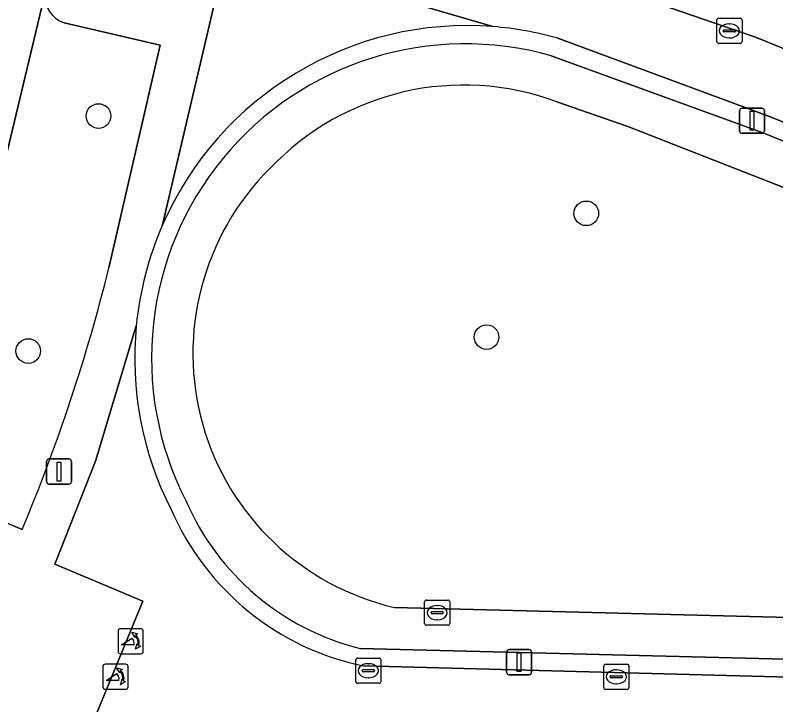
# Model space of a CAD drawing. Extents: x 160023 to 161302, y 384750 to 385707.
# Drawn here: x 160555.99 to 160586.19, y 385019.84 to 385047.21 of the extents above; entities that cross this region are included whole.
import ezdxf

# ---------------------------------------------------------------- set-up
doc = ezdxf.new("R2010")
doc.units = 0
for name, color, linetype in [('IMGEO_Boom', 7, 'Continuous'), ('IMGEO_Erf', 7, 'Continuous'), ('IMGEO_Groenvoorziening', 7, 'Continuous'), ('IMGEO_Haag', 7, 'Continuous'), ('IMGEO_Kolk', 7, 'Continuous'), ('IMGEO_Lichtmast', 7, 'Continuous'), ('IMGEO_Parkeervlak_gesloten', 7, 'Continuous'), ('IMGEO_Parkeervlak_open', 7, 'Continuous'), ('IMGEO_Poller', 7, 'Continuous'), ('IMGEO_Rijbaan_lokaal_open', 7, 'Continuous'), ('IMGEO_Voetpad_open', 7, 'Continuous')]:
    doc.layers.add(name, color=color, linetype=linetype)

msp = doc.modelspace()

# ---------------------------------------------------------------- linework, layer by layer
at = {"layer": 'IMGEO_Boom'}
for centre in [(160559.294, 385043.208), (160578.667, 385039.345), (160574.707, 385034.433), (160556.504, 385033.878)]:
    msp.add_circle(centre, 0.489, dxfattribs=at)
at = {"layer": 'IMGEO_Erf'}
for points in [[(160560.795, 385034.884), (160559.171, 385029.51), (160557.56, 385025.42), (160561.06, 385023.947), (160558.17, 385016.931), (160554.593, 385018.402), (160547.007, 385000), (160533.821, 384967.876), (160522.539, 384940.554), (160512.105, 384915.262), (160554.587, 384914.151), (160581.47, 384913.473), (160594.508, 384913.145), (160640.573, 384911.984), (160646.505, 384911.834), (160646.546, 384915.051), (160646.87, 384926.579), (160647.41, 384947.939), (160647.874, 384965.311), (160647.911, 384966.699), (160647.992, 384969.715)], [(160614.417, 385022.601), (160598.744, 385022.997), (160598.702, 385021.338), (160598.673, 385020.609), (160569.828, 385021.376)]]:
    msp.add_lwpolyline(points, dxfattribs=at)
for centre, radius, start, end in [((160573.925, 385033.594), 13.193, 174.3887, 207.0499), ((160571.992, 385031.858), 10.703, 203.4776, 258.3353)]:
    msp.add_arc(centre, radius, start, end, dxfattribs=at)
at = {"layer": 'IMGEO_Groenvoorziening'}
for points in [[(160619.435, 385029.588), (160585.944, 385043.191), (160577.541, 385046.294)], [(160577.279, 385045.596), (160585.718, 385042.523), (160619.198, 385028.903), (160619.435, 385029.588)], [(160615.591, 385028.545), (160586.84, 385040.237), (160580.319, 385042.788), (160577.492, 385043.776)], [(160571.051, 385023.698), (160598.744, 385022.997), (160614.417, 385022.601)], [(160569.828, 385021.376), (160598.673, 385020.609), (160598.702, 385021.338), (160569.687, 385022.068)]]:
    msp.add_lwpolyline(points, dxfattribs=at)
for centre, radius, start, end in [((160573.932, 385033.595), 13.201, 85.5358, 156.3866), ((160573.928, 385033.548), 13.249, 74.1725, 85.5305), ((160573.864, 385033.608), 12.465, 74.1017, 206.9889), ((160573.805, 385033.827), 10.61, 69.6653, 136.4901), ((160573.393, 385033.779), 10.35, 134.7278, 256.9189), ((160573.958, 385033.589), 13.227, 156.408, 174.3829), ((160573.925, 385033.594), 13.193, 174.3887, 207.0499), ((160572.175, 385032.022), 10.26, 203.3752, 255.9678), ((160571.992, 385031.858), 10.703, 203.4776, 258.3353)]:
    msp.add_arc(centre, radius, start, end, dxfattribs=at)
at = {"layer": 'IMGEO_Haag'}
for points in [[(160577.279, 385045.596), (160585.718, 385042.523), (160619.198, 385028.903), (160619.435, 385029.588), (160585.944, 385043.191), (160577.541, 385046.294)], [(160569.828, 385021.376), (160598.673, 385020.609), (160598.702, 385021.338), (160569.687, 385022.068)]]:
    msp.add_lwpolyline(points, dxfattribs=at)
for centre, radius, start, end in [((160573.932, 385033.595), 13.201, 85.5358, 156.3866), ((160573.928, 385033.548), 13.249, 74.1725, 85.5305), ((160573.864, 385033.608), 12.465, 74.1017, 206.9889), ((160573.958, 385033.589), 13.227, 156.408, 174.3829), ((160573.925, 385033.594), 13.193, 174.3887, 207.0499), ((160572.175, 385032.022), 10.26, 203.3752, 255.9678), ((160571.992, 385031.858), 10.703, 203.4776, 258.3353)]:
    msp.add_arc(centre, radius, start, end, dxfattribs=at)
at = {"layer": 'IMGEO_Kolk'}
for p, q in [((160583.851, 385046.163), (160583.851, 385047.015)), ((160583.926, 385047.089), (160584.778, 385047.089)), ((160584.339, 385046.869), (160584.364, 385046.869)), ((160584.852, 385047.015), (160584.852, 385046.163)), ((160584.11, 385046.583), (160584.11, 385046.595)), ((160584.548, 385046.546), (160584.15, 385046.546)), ((160584.153, 385046.632), (160584.551, 385046.632)), ((160584.594, 385046.595), (160584.594, 385046.583)), ((160584.362, 385046.309), (160584.337, 385046.309)), ((160584.778, 385046.089), (160583.926, 385046.089)), ((160572.245, 385023.066), (160572.245, 385023.918)), ((160572.32, 385023.992), (160573.172, 385023.992)), ((160573.246, 385023.918), (160573.246, 385023.066)), ((160572.733, 385023.772), (160572.758, 385023.772)), ((160572.504, 385023.486), (160572.504, 385023.498)), ((160572.942, 385023.449), (160572.544, 385023.449)), ((160572.547, 385023.535), (160572.945, 385023.535)), ((160572.988, 385023.498), (160572.988, 385023.486)), ((160573.172, 385022.992), (160572.32, 385022.992)), ((160572.756, 385023.212), (160572.731, 385023.212)), ((160569.513, 385020.762), (160569.513, 385021.614)), ((160569.588, 385021.688), (160570.44, 385021.688)), ((160570.001, 385021.468), (160570.026, 385021.468)), ((160570.514, 385021.614), (160570.514, 385020.762)), ((160579.435, 385021.447), (160580.287, 385021.447)), ((160569.772, 385021.182), (160569.772, 385021.194)), ((160570.21, 385021.145), (160569.812, 385021.145)), ((160569.815, 385021.231), (160570.213, 385021.231)), ((160570.256, 385021.194), (160570.256, 385021.182)), ((160579.36, 385020.521), (160579.36, 385021.373)), ((160579.848, 385021.227), (160579.873, 385021.227)), ((160580.361, 385021.373), (160580.361, 385020.521)), ((160570.024, 385020.908), (160569.999, 385020.908)), ((160579.619, 385020.941), (160579.619, 385020.953)), ((160580.057, 385020.904), (160579.659, 385020.904)), ((160579.662, 385020.99), (160580.06, 385020.99)), ((160580.103, 385020.953), (160580.103, 385020.941)), ((160570.44, 385020.688), (160569.588, 385020.688)), ((160579.871, 385020.667), (160579.846, 385020.667)), ((160580.287, 385020.447), (160579.435, 385020.447))]:
    msp.add_line(p, q, dxfattribs=at)
for points in [[(160583.851, 385046.163), (160583.851, 385047.015)], [(160583.926, 385047.089), (160584.778, 385047.089)], [(160584.852, 385047.015), (160584.852, 385046.163)], [(160584.778, 385046.089), (160583.926, 385046.089)], [(160572.245, 385023.066), (160572.245, 385023.918)], [(160572.32, 385023.992), (160573.172, 385023.992)], [(160573.246, 385023.918), (160573.246, 385023.066)], [(160573.172, 385022.992), (160572.32, 385022.992)], [(160569.513, 385020.762), (160569.513, 385021.614)], [(160569.588, 385021.688), (160570.44, 385021.688)], [(160570.514, 385021.614), (160570.514, 385020.762)], [(160579.435, 385021.447), (160580.287, 385021.447)], [(160579.36, 385020.521), (160579.36, 385021.373)], [(160580.361, 385021.373), (160580.361, 385020.521)], [(160570.44, 385020.688), (160569.588, 385020.688)], [(160580.287, 385020.447), (160579.435, 385020.447)]]:
    msp.add_lwpolyline(points, dxfattribs=at)
for centre, radius, start, end in [((160583.928, 385047.013), 0.0765, 91.552, 178.448), ((160583.928, 385047.013), 0.0765, 91.552, 178.448), ((160584.776, 385047.013), 0.0765, 1.552, 88.448), ((160584.776, 385047.013), 0.0765, 1.552, 88.448), ((160584.15, 385046.592), 0.0403, 85.8775, 175.7526), ((160584.147, 385046.582), 0.0366, 178.938, 274.7102), ((160584.551, 385046.589), 0.043, 264.8664, 352.4533), ((160584.555, 385046.594), 0.0386, 1.7309, 96.639), ((160583.928, 385046.165), 0.0765, 181.552, 268.448), ((160583.928, 385046.165), 0.0765, 181.552, 268.448), ((160584.776, 385046.165), 0.0765, 271.552, 358.448), ((160584.776, 385046.165), 0.0765, 271.552, 358.448), ((160572.322, 385023.916), 0.0765, 91.552, 178.448), ((160572.322, 385023.916), 0.0765, 91.552, 178.448), ((160573.17, 385023.916), 0.0765, 1.552, 88.448), ((160573.17, 385023.916), 0.0765, 1.552, 88.448), ((160572.544, 385023.495), 0.0403, 85.8775, 175.7526), ((160572.541, 385023.485), 0.0366, 178.938, 274.7102), ((160572.945, 385023.492), 0.043, 264.8664, 352.4533), ((160572.949, 385023.497), 0.0386, 1.7309, 96.639), ((160572.322, 385023.068), 0.0765, 181.552, 268.448), ((160572.322, 385023.068), 0.0765, 181.552, 268.448), ((160573.17, 385023.068), 0.0765, 271.552, 358.448), ((160573.17, 385023.068), 0.0765, 271.552, 358.448), ((160569.59, 385021.612), 0.0765, 91.552, 178.448), ((160569.59, 385021.612), 0.0765, 91.552, 178.448), ((160570.438, 385021.612), 0.0765, 1.552, 88.448), ((160570.438, 385021.612), 0.0765, 1.552, 88.448), ((160579.437, 385021.371), 0.0765, 91.552, 178.448), ((160579.437, 385021.371), 0.0765, 91.552, 178.448), ((160580.285, 385021.371), 0.0765, 1.552, 88.448), ((160580.285, 385021.371), 0.0765, 1.552, 88.448), ((160569.812, 385021.191), 0.0403, 85.8775, 175.7526), ((160569.809, 385021.181), 0.0366, 178.938, 274.7102), ((160570.213, 385021.188), 0.043, 264.8664, 352.4533), ((160570.217, 385021.193), 0.0386, 1.7309, 96.639), ((160579.659, 385020.95), 0.0403, 85.8775, 175.7526), ((160579.656, 385020.94), 0.0366, 178.938, 274.7102), ((160580.06, 385020.947), 0.043, 264.8664, 352.4533), ((160580.064, 385020.952), 0.0386, 1.7309, 96.639), ((160569.59, 385020.764), 0.0765, 181.552, 268.448), ((160569.59, 385020.764), 0.0765, 181.552, 268.448), ((160570.438, 385020.764), 0.0765, 271.552, 358.448), ((160570.438, 385020.764), 0.0765, 271.552, 358.448), ((160579.437, 385020.523), 0.0765, 181.552, 268.448), ((160579.437, 385020.523), 0.0765, 181.552, 268.448), ((160580.285, 385020.523), 0.0765, 271.552, 358.448), ((160580.285, 385020.523), 0.0765, 271.552, 358.448)]:
    msp.add_arc(centre, radius, start, end, dxfattribs=at)
for centre, major_axis, ratio, start_param, end_param in [((160584.338, 385046.589), (-0.387, 0.002), 0.722429, 4.712389, 7.853982), ((160584.363, 385046.589), (-0.39, 0.002), 0.717154, 1.570796, 4.712389), ((160572.732, 385023.492), (-0.387, 0.002), 0.722429, 4.712389, 7.853982), ((160572.757, 385023.492), (-0.39, 0.002), 0.717154, 1.570796, 4.712389), ((160570, 385021.188), (-0.387, 0.002), 0.722429, 4.712389, 7.853982), ((160570.025, 385021.188), (-0.39, 0.002), 0.717154, 1.570796, 4.712389), ((160579.847, 385020.947), (-0.387, 0.002), 0.722429, 4.712389, 7.853982), ((160579.872, 385020.947), (-0.39, 0.002), 0.717154, 1.570796, 4.712389)]:
    msp.add_ellipse(centre, major_axis=major_axis, ratio=ratio, start_param=start_param, end_param=end_param, dxfattribs=at)
at = {"layer": 'IMGEO_Lichtmast'}
for p, q in [((160584.852, 385043.521), (160585.642, 385043.521)), ((160585.642, 385043.521), (160584.852, 385043.521)), ((160584.752, 385042.621), (160584.752, 385043.421)), ((160584.752, 385043.421), (160584.752, 385042.621)), ((160585.742, 385043.421), (160585.742, 385042.621)), ((160585.742, 385042.621), (160585.742, 385043.421)), ((160585.642, 385042.521), (160584.852, 385042.521)), ((160584.852, 385042.521), (160585.642, 385042.521)), ((160557.328, 385029.594), (160558.118, 385029.594)), ((160558.118, 385029.594), (160557.328, 385029.594)), ((160557.228, 385028.694), (160557.228, 385029.494)), ((160557.228, 385029.494), (160557.228, 385028.694)), ((160558.218, 385029.494), (160558.218, 385028.694)), ((160558.218, 385028.694), (160558.218, 385029.494)), ((160558.118, 385028.594), (160557.328, 385028.594)), ((160557.328, 385028.594), (160558.118, 385028.594)), ((160575.504, 385021.128), (160575.504, 385021.928)), ((160575.504, 385021.928), (160575.504, 385021.128)), ((160575.604, 385022.028), (160576.394, 385022.028)), ((160576.394, 385022.028), (160575.604, 385022.028)), ((160576.494, 385021.928), (160576.494, 385021.128)), ((160576.494, 385021.128), (160576.494, 385021.928)), ((160576.394, 385021.028), (160575.604, 385021.028)), ((160575.604, 385021.028), (160576.394, 385021.028))]:
    msp.add_line(p, q, dxfattribs=at)
for points in [[(160585.172, 385043.396), (160585.322, 385043.396), (160585.322, 385042.646), (160585.172, 385042.646), (160585.172, 385043.396)], [(160557.648, 385029.469), (160557.798, 385029.469), (160557.798, 385028.719), (160557.648, 385028.719), (160557.648, 385029.469)], [(160575.924, 385021.903), (160576.074, 385021.903), (160576.074, 385021.153), (160575.924, 385021.153), (160575.924, 385021.903)]]:
    msp.add_lwpolyline(points, dxfattribs=at)
for centre, start, end in [((160584.852, 385043.421), 90, 180), ((160584.852, 385043.421), 90, 180), ((160585.642, 385043.421), 0, 90), ((160585.642, 385043.421), 360, 90), ((160584.852, 385042.621), 180, 270), ((160584.852, 385042.621), 180, 270), ((160585.642, 385042.621), 270, 0), ((160585.642, 385042.621), 270, 0), ((160557.328, 385029.494), 90, 180), ((160557.328, 385029.494), 90, 180), ((160558.118, 385029.494), 0, 90), ((160558.118, 385029.494), 360, 90), ((160557.328, 385028.694), 180, 270), ((160557.328, 385028.694), 180, 270), ((160558.118, 385028.694), 270, 0), ((160558.118, 385028.694), 270, 0), ((160575.604, 385021.928), 90, 180), ((160575.604, 385021.928), 90, 180), ((160576.394, 385021.928), 0, 90), ((160576.394, 385021.928), 360, 90), ((160575.604, 385021.128), 180, 270), ((160575.604, 385021.128), 180, 270), ((160576.394, 385021.128), 270, 0), ((160576.394, 385021.128), 270, 0)]:
    msp.add_arc(centre, 0.1, start, end, dxfattribs=at)
at = {"layer": 'IMGEO_Parkeervlak_gesloten'}
msp.add_lwpolyline([(160566.863, 385052.545), (160571.301, 385051.19), (160585.387, 385046.34), (160611.75, 385035.652), (160642.612, 385023.087), (160657.707, 385017.06), (160664.436, 385014.299), (160665.07, 385015.82), (160638.453, 385026.712), (160620.694, 385033.909), (160596.698, 385043.67), (160588.849, 385046.836), (160585.082, 385048.283)], dxfattribs=at)
at = {"layer": 'IMGEO_Parkeervlak_open'}
for points in [[(160557.179, 385048.117), (160555.673, 385041.789)], [(160559.709, 385037.184), (160561.737, 385046.025), (160557.933, 385046.909)], [(160553.454, 385027.987), (160556.262, 385026.796)]]:
    msp.add_lwpolyline(points, dxfattribs=at)
for centre, radius, start, end in [((160558.284, 385047.967), 1.115, 172.2847, 251.6578), ((160490.756, 385054.298), 71.045, 337.22506, 346.06065)]:
    msp.add_arc(centre, radius, start, end, dxfattribs=at)
at = {"layer": 'IMGEO_Poller'}
for p, q in [((160560.074, 385022.76), (160560.074, 385021.953)), ((160560.074, 385022.76), (160560.074, 385021.953)), ((160560.976, 385022.855), (160560.168, 385022.855)), ((160560.976, 385022.855), (160560.168, 385022.855)), ((160561.07, 385021.953), (160561.07, 385022.76)), ((160561.07, 385021.953), (160561.07, 385022.76)), ((160560.168, 385021.858), (160560.976, 385021.858)), ((160560.168, 385021.858), (160560.976, 385021.858)), ((160560.373, 385021.447), (160559.565, 385021.447)), ((160560.373, 385021.447), (160559.565, 385021.447)), ((160559.471, 385021.352), (160559.471, 385020.545)), ((160559.471, 385021.352), (160559.471, 385020.545)), ((160560.467, 385020.545), (160560.467, 385021.352)), ((160560.467, 385020.545), (160560.467, 385021.352)), ((160559.565, 385020.45), (160560.373, 385020.45)), ((160559.565, 385020.45), (160560.373, 385020.45))]:
    msp.add_line(p, q, dxfattribs=at)
for points in [[(160560.753, 385022.584), (160560.741, 385022.511), (160560.616, 385022.716)], [(160560.616, 385022.716), (160560.847, 385022.65), (160560.776, 385022.618)], [(160560.709, 385022.211), (160560.196, 385022.211), (160560.626, 385022.486)], [(160560.769, 385022.039), (160560.835, 385022.27), (160560.865, 385022.202)], [(160560.901, 385022.175), (160560.973, 385022.164), (160560.769, 385022.039)], [(160560.15, 385021.176), (160560.138, 385021.103), (160560.013, 385021.308)], [(160560.013, 385021.308), (160560.244, 385021.242), (160560.173, 385021.21)], [(160560.106, 385020.803), (160559.593, 385020.803), (160560.023, 385021.078)], [(160560.166, 385020.631), (160560.232, 385020.862), (160560.262, 385020.794)], [(160560.298, 385020.767), (160560.37, 385020.756), (160560.166, 385020.631)]]:
    msp.add_lwpolyline(points, dxfattribs=at)
for centre, radius, start, end in [((160560.168, 385022.76), 0.0946, 90, 180), ((160560.168, 385022.76), 0.0946, 90, 180), ((160560.976, 385022.76), 0.0946, 0, 90), ((160560.976, 385022.76), 0.0946, 0, 90), ((160560.381, 385022.261), 0.332, 351.3247, 42.4854), ((160560.395, 385022.271), 0.476, 351.7527, 41.1691), ((160560.395, 385022.271), 0.516, 349.3569, 42.2912), ((160560.168, 385021.953), 0.0946, 180, 270), ((160560.168, 385021.953), 0.0946, 180, 270), ((160560.976, 385021.953), 0.0946, 270, 0), ((160560.976, 385021.953), 0.0946, 270, 0), ((160559.565, 385021.352), 0.0946, 90, 180), ((160559.565, 385021.352), 0.0946, 90, 180), ((160560.373, 385021.352), 0.0946, 0, 90), ((160560.373, 385021.352), 0.0946, 0, 90), ((160559.792, 385020.863), 0.476, 351.7527, 41.1691), ((160559.792, 385020.863), 0.516, 349.3569, 42.2912), ((160559.778, 385020.853), 0.332, 351.3247, 42.4854), ((160559.565, 385020.545), 0.0946, 180, 270), ((160559.565, 385020.545), 0.0946, 180, 270), ((160560.373, 385020.545), 0.0946, 270, 0), ((160560.373, 385020.545), 0.0946, 270, 0)]:
    msp.add_arc(centre, radius, start, end, dxfattribs=at)
at = {"layer": 'IMGEO_Rijbaan_lokaal_open'}
msp.add_lwpolyline([(160555.673, 385041.789), (160557.179, 385048.117), (160557.209, 385048.341), (160557.943, 385051.366), (160557.979, 385051.516)], dxfattribs=at)
at = {"layer": 'IMGEO_Voetpad_open'}
for points in [[(160585.387, 385046.34), (160571.301, 385051.19), (160566.863, 385052.545)], [(160561.837, 385038.883), (160564.404, 385049.846), (160557.979, 385051.516), (160557.943, 385051.366), (160557.209, 385048.341), (160557.179, 385048.117)], [(160557.979, 385051.516), (160564.404, 385049.846), (160574.96, 385046.756)], [(160574.96, 385046.756), (160564.404, 385049.846), (160561.837, 385038.883)], [(160557.933, 385046.909), (160561.737, 385046.025), (160559.709, 385037.184)], [(160577.541, 385046.294), (160585.944, 385043.191), (160619.435, 385029.588), (160621.857, 385028.675), (160632.039, 385024.523), (160636.673, 385022.662), (160649.888, 385017.253), (160649.88, 385016.945), (160650.504, 385016.691), (160650.903, 385016.528), (160651.802, 385016.154), (160652.099, 385016.031), (160668.076, 385009.398), (160674.415, 385006.969), (160677.523, 385005.617), (160675.086, 385002.197), (160676.913, 385002.119), (160681.887, 385001.944), (160681.797, 385003.965), (160691.49, 385000), (160722.152, 384987.458)], [(160719.096, 384991.924), (160718.081, 384992.307), (160707.934, 384996.486), (160699.297, 385000), (160687.71, 385004.714), (160678.981, 385008.301), (160668.783, 385012.492), (160664.436, 385014.299), (160657.707, 385017.06), (160642.612, 385023.087), (160611.75, 385035.652), (160585.387, 385046.34)], [(160577.492, 385043.776), (160580.319, 385042.788), (160586.84, 385040.237), (160615.591, 385028.545), (160618.561, 385027.337), (160619.198, 385028.903), (160585.718, 385042.523), (160577.279, 385045.596)], [(160557.56, 385025.42), (160559.171, 385029.51), (160560.795, 385034.884)], [(160556.262, 385026.796), (160553.454, 385027.987)], [(160517.341, 384942.844), (160521.028, 384941.285), (160510.866, 384916.613), (160512.105, 384915.262), (160522.539, 384940.554), (160533.821, 384967.876), (160547.007, 385000), (160554.593, 385018.402), (160558.17, 385016.931), (160561.06, 385023.947), (160557.56, 385025.42)], [(160569.687, 385022.068), (160598.702, 385021.338), (160598.744, 385022.997), (160571.051, 385023.698)]]:
    msp.add_lwpolyline(points, dxfattribs=at)
for centre, radius, start, end in [((160558.284, 385047.967), 1.115, 172.2847, 251.6578), ((160573.932, 385033.595), 13.201, 85.5358, 156.3866), ((160573.928, 385033.548), 13.249, 74.1725, 85.5305), ((160573.864, 385033.608), 12.465, 74.1017, 206.9889), ((160573.805, 385033.827), 10.61, 69.6653, 136.4901), ((160573.393, 385033.779), 10.35, 134.7278, 256.9189), ((160573.958, 385033.589), 13.227, 156.408, 174.3829), ((160490.756, 385054.298), 71.045, 337.22506, 346.06065), ((160572.175, 385032.022), 10.26, 203.3752, 255.9678)]:
    msp.add_arc(centre, radius, start, end, dxfattribs=at)

doc.saveas('drawing.dxf')
